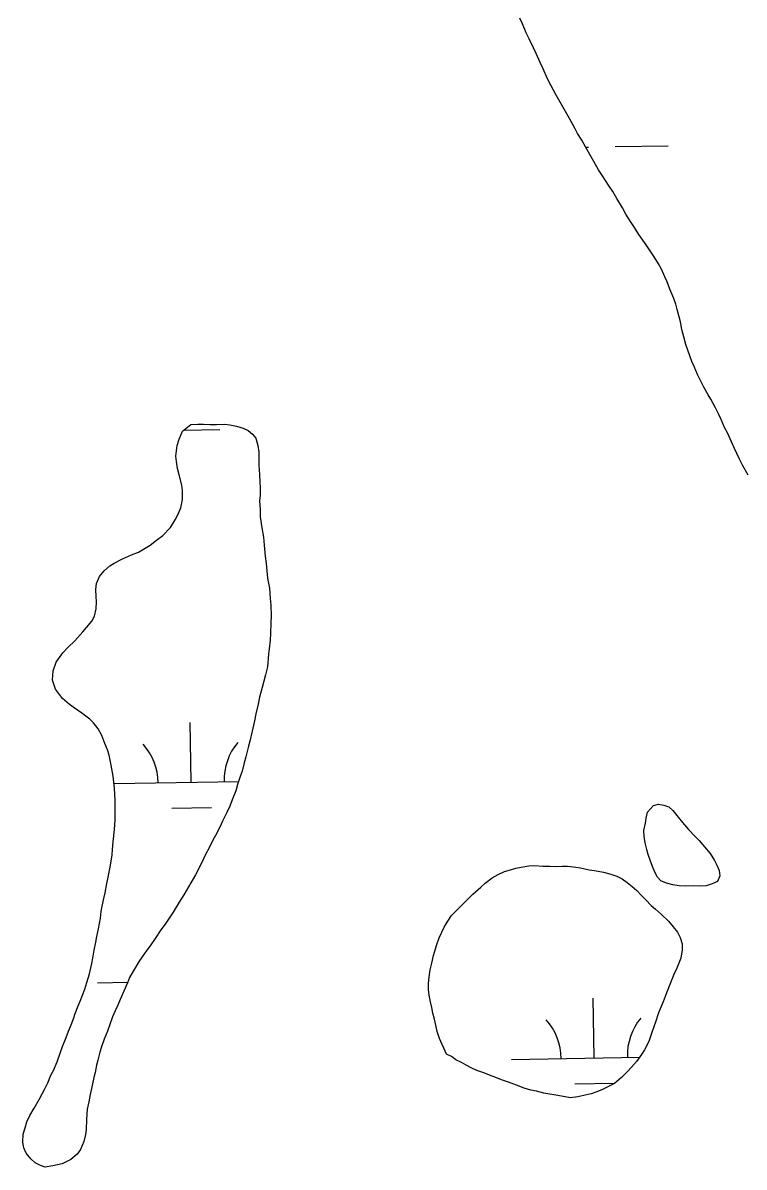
# Model space of a CAD drawing. Extents: x 3925854 to 3964121, y 224593 to 250589.
# Drawn here: x 3931585 to 3932021, y 232687 to 233378 of the extents above; entities that cross this region are included whole.
import ezdxf

# ---------------------------------------------------------------- set-up
doc = ezdxf.new("R2010")
doc.units = 0
doc.layers.add('V-WETL-SWMP', color=7, linetype='Continuous')

msp = doc.modelspace()

# ---------------------------------------------------------------- linework, layer by layer
at = {"layer": 'V-WETL-SWMP'}
for p, q in [((3931886.672, 233377.056), (3931885.185, 233380.601)), ((3931888.969, 233371.672), (3931886.672, 233377.056)), ((3931890.722, 233367.997), (3931888.969, 233371.672)), ((3931893.282, 233362.617), (3931890.722, 233367.997)), ((3931894.9, 233359.204), (3931893.282, 233362.617)), ((3931897.329, 233353.822), (3931894.9, 233359.204)), ((3931899.084, 233349.883), (3931897.329, 233353.822)), ((3931901.783, 233343.845), (3931899.084, 233349.883)), ((3931903.8, 233340.041), (3931901.783, 233343.845)), ((3931907.027, 233334.007), (3931903.8, 233340.041)), ((3931910.25, 233328.369), (3931907.027, 233334.007)), ((3931914.279, 233321.289), (3931910.25, 233328.369)), ((3931916.025, 233318.142), (3931914.279, 233321.289)), ((3931918.445, 233313.683), (3931916.025, 233318.142)), ((3931919.924, 233310.928), (3931918.445, 233313.683)), ((3931922.471, 233306.866), (3931919.924, 233310.928)), ((3931924.753, 233302.933), (3931922.471, 233306.866)), ((3931928.245, 233296.77), (3931924.753, 233302.933)), ((3931924.925, 233302.629), (3931926.641, 233302.661)), ((3931942.639, 233302.951), (3931974.633, 233303.533)), ((3931929.857, 233293.885), (3931928.245, 233296.77)), ((3931932.676, 233289.035), (3931929.857, 233293.885)), ((3931934.956, 233285.365), (3931932.676, 233289.035)), ((3931938.707, 233279.601), (3931934.956, 233285.365)), ((3931941.252, 233275.802), (3931938.707, 233279.601)), ((3931943.669, 233271.607), (3931941.252, 233275.802)), ((3931947.155, 233265.972), (3931943.669, 233271.607)), ((3931949.173, 233262.168), (3931947.155, 233265.972)), ((3931952.257, 233257.188), (3931949.173, 233262.168)), ((3931954.266, 233254.175), (3931952.257, 233257.188)), ((3931956.946, 233249.983), (3931954.266, 233254.175)), ((3931961.364, 233243.566), (3931956.946, 233249.983)), ((3931964.308, 233239.376), (3931961.364, 233243.566)), ((3931966.184, 233236.493), (3931964.308, 233239.376)), ((3931968.866, 233232.169), (3931966.184, 233236.493)), ((3931970.613, 233229.022), (3931968.866, 233232.169)), ((3931972.771, 233224.296), (3931970.613, 233229.022)), ((3931974.121, 233221.277), (3931972.771, 233224.296)), ((3931975.749, 233216.809), (3931974.121, 233221.277)), ((3931978.048, 233211.294), (3931975.749, 233216.809)), ((3931979.271, 233207.746), (3931978.048, 233211.294)), ((3931980.226, 233204.59), (3931979.271, 233207.746)), ((3931981.326, 233200.249), (3931980.226, 233204.59)), ((3931982.149, 233197.093), (3931981.326, 233200.249)), ((3931982.988, 233192.485), (3931982.149, 233197.093)), ((3931984.087, 233188.145), (3931982.988, 233192.485)), ((3931985.323, 233183.41), (3931984.087, 233188.145)), ((3931986.543, 233180.125), (3931985.323, 233183.41)), ((3931988.987, 233173.292), (3931986.543, 233180.125)), ((3931990.338, 233170.141), (3931988.987, 233173.292)), ((3931992.364, 233165.414), (3931990.338, 233170.141)), ((3931993.845, 233162.528), (3931992.364, 233165.414)), ((3931996.268, 233157.673), (3931993.845, 233162.528)), ((3931998.821, 233153.083), (3931996.268, 233157.673)), ((3932000.43, 233150.462), (3931998.821, 233153.083)), ((3932003.385, 233145.217), (3932000.43, 233150.462)), ((3932005.272, 233141.28), (3932003.385, 233145.217)), ((3932006.623, 233138.129), (3932005.272, 233141.28)), ((3931681.927, 233131.682), (3931703.798, 233132.08)), ((3932008.781, 233133.403), (3932006.623, 233138.129)), ((3932010.529, 233130.124), (3932008.781, 233133.403)), ((3932012.96, 233124.61), (3932010.529, 233130.124)), ((3932014.715, 233120.671), (3932012.96, 233124.61)), ((3932017.678, 233114.635), (3932014.715, 233120.671)), ((3932019.696, 233110.7), (3932017.678, 233114.635)), ((3932023.055, 233104.667), (3932019.696, 233110.7)), ((3931686.51, 232919.127), (3931685.856, 232955.121)), ((3931639.94, 232918.28), (3931715.22, 232919.649)), ((3931674.793, 232903.48), (3931698.789, 232903.916)), ((3931629.859, 232798.006), (3931648.185, 232798.339)), ((3931930.048, 232752.714), (3931929.394, 232788.708)), ((3931880.056, 232751.805), (3931957.479, 232753.212)), ((3931918.331, 232737.067), (3931942.327, 232737.503))]:
    msp.add_line(p, q, dxfattribs=at)
for points in [[(3931681.304, 233131.2), (3931686.344, 233135.1), (3931690.496, 233135.45), (3931694.038, 233135.332), (3931697.889, 233135.064), (3931701.891, 233135.105), (3931706.814, 233135.309), (3931709.897, 233134.879), (3931713.907, 233134.15), (3931717.921, 233132.96), (3931721.015, 233131.452), (3931723.5, 233129.323), (3931725.526, 233126.88), (3931726.803, 233122.429), (3931727.46, 233118.434), (3931727.339, 233115.2), (3931727.386, 233110.583), (3931727.905, 233105.046), (3931727.954, 233100.275), (3931728.139, 233097.198), (3931728.188, 233092.427), (3931727.915, 233089.038), (3931728.122, 233083.806), (3931728.32, 233079.498), (3931729.313, 233072.735), (3931730.139, 233067.202), (3931730.651, 233062.282), (3931731.335, 233055.67), (3931731.842, 233051.211), (3931732.703, 233042.291), (3931733.842, 233036.3), (3931734.214, 233029.992), (3931734.717, 233025.995), (3931734.782, 233019.685), (3931734.672, 233015.374), (3931734.43, 233008.906), (3931734.317, 233004.903), (3931733.755, 232999.663), (3931733.326, 232996.426), (3931732.634, 232988.877), (3931731.453, 232983.939), (3931729.375, 232976.375), (3931727.896, 232970.51), (3931727.015, 232966.345), (3931725.69, 232960.482), (3931724.809, 232956.317), (3931723.488, 232949.992), (3931722.01, 232943.974), (3931720.972, 232940.115), (3931719.645, 232934.406), (3931718.604, 232930.855), (3931717.269, 232925.915), (3931716.225, 232922.672), (3931714.582, 232917.729), (3931713.544, 232913.871), (3931711.291, 232908.46), (3931709.943, 232904.752), (3931708.136, 232900.885), (3931705.419, 232895.623), (3931703.764, 232891.912), (3931701.197, 232886.96), (3931699.687, 232884.174), (3931697.276, 232879.069), (3931695.462, 232875.818), (3931692.599, 232869.786), (3931689.127, 232863.131), (3931686.405, 232858.331), (3931682.168, 232851.207), (3931679.289, 232846.714), (3931675.657, 232840.673), (3931673.232, 232836.954), (3931670.805, 232833.389), (3931668.223, 232829.976), (3931664.889, 232824.862), (3931661.703, 232820.365), (3931659.729, 232817.728), (3931656.845, 232813.697), (3931655.025, 232811.061), (3931651.546, 232805.022), (3931649.277, 232801.151), (3931648.077, 232798.06), (3931645.82, 232792.957), (3931643.564, 232787.854), (3931642.213, 232784.454), (3931640.555, 232781.05), (3931639.052, 232777.495), (3931637.104, 232772.241), (3931635.908, 232768.842), (3931633.957, 232763.897), (3931632.31, 232759.416), (3931631.266, 232756.172), (3931630.085, 232751.235), (3931629.345, 232748.302), (3931628.467, 232743.829), (3931627.727, 232740.897), (3931626.41, 232734.264), (3931625.524, 232730.561), (3931624.8, 232726.09), (3931623.613, 232721.767), (3931623.37, 232715.454), (3931623.124, 232709.448)], [(3931665.661, 233065.311), (3931669.327, 233068.119), (3931674.049, 233072.939), (3931676.927, 233077.587), (3931678.434, 233080.681), (3931680.239, 233084.855), (3931681.264, 233089.946), (3931681.363, 233095.334), (3931680.868, 233098.562), (3931679.266, 233104.703), (3931678.303, 233108.541), (3931677.643, 233112.844), (3931677.302, 233116.073), (3931678.161, 233122.393), (3931679.198, 233126.406), (3931681.304, 233131.2)], [(3931623.124, 232709.448), (3931622.693, 232706.365), (3931621.658, 232702.198), (3931619.706, 232697.406), (3931617.734, 232694.615), (3931613.919, 232691.344), (3931608.559, 232688.672), (3931603.029, 232687.538), (3931598.419, 232686.721), (3931595.485, 232687.615), (3931592.39, 232689.276), (3931589.748, 232691.712), (3931586.787, 232695.222), (3931585.523, 232698.442), (3931584.873, 232701.822), (3931585.132, 232706.596), (3931586.17, 232710.455), (3931587.363, 232714.162), (3931589.018, 232717.873), (3931591.743, 232722.365), (3931594.614, 232727.628), (3931596.428, 232730.879), (3931597.939, 232733.665), (3931599.899, 232737.688), (3931601.854, 232742.172), (3931603.363, 232745.112), (3931605.618, 232750.368), (3931607.561, 232756.084), (3931608.758, 232759.482), (3931611.011, 232764.893), (3931612.357, 232768.755), (3931613.559, 232771.692), (3931615.36, 232776.175), (3931616.556, 232779.573), (3931618.358, 232784.056), (3931619.559, 232786.993), (3931622.257, 232794.101), (3931623.601, 232798.117), (3931625.086, 232803.52), (3931626.562, 232809.692), (3931627.144, 232812.931), (3931627.865, 232817.71), (3931628.892, 232822.646), (3931629.629, 232825.887), (3931630.505, 232830.514), (3931631.67, 232836.991), (3931632.243, 232841.153), (3931632.827, 232844.237), (3931633.702, 232849.018), (3931634.591, 232852.414), (3931635.611, 232857.966), (3931636.496, 232861.823), (3931637.367, 232866.912), (3931637.948, 232870.304), (3931638.821, 232875.239), (3931639.096, 232878.474), (3931639.51, 232883.096), (3931640.203, 232890.646), (3931640.606, 232896.346), (3931640.686, 232903.581), (3931640.639, 232908.199), (3931640.255, 232915.583), (3931639.412, 232922.81), (3931638.267, 232929.417), (3931636.974, 232935.407), (3931636.016, 232938.784), (3931634.437, 232942.616), (3931632.541, 232947.368), (3931630.346, 232951.348), (3931627.537, 232955.014), (3931625.361, 232957.146), (3931620.551, 232960.792), (3931615.899, 232964.13), (3931612.954, 232966.101), (3931608.761, 232969.753), (3931604.547, 232975.405), (3931602.799, 232980.775), (3931603.204, 232986.321), (3931604.996, 232991.727), (3931608.941, 232997.308), (3931611.988, 233000.418), (3931616.255, 233004.618), (3931621.126, 233009.902), (3931623.408, 233012.542), (3931626.447, 233016.421), (3931628.109, 233019.517), (3931629.142, 233023.837), (3931629.406, 233028.15), (3931629.067, 233031.225), (3931629.022, 233035.535), (3931629.448, 233039.08), (3931631.097, 233043.407), (3931633.987, 233046.823), (3931637.343, 233049.782), (3931639.944, 233051.348), (3931645.15, 233054.018), (3931650.513, 233056.382), (3931654.806, 233058.119), (3931657.713, 233059.842), (3931661.689, 233062.346), (3931665.661, 233065.311)], [(3931840.779, 232754.93), (3931836.526, 232764.43), (3931835.098, 232768.572), (3931834.289, 232772.412), (3931833.481, 232776.098), (3931832.522, 232779.628), (3931831.87, 232783.162), (3931831.22, 232786.542), (3931830.409, 232790.536), (3931829.913, 232793.917), (3931829.878, 232797.303), (3931830.296, 232801.618), (3931830.869, 232805.78), (3931831.904, 232809.947), (3931832.934, 232814.575), (3931834.869, 232821.06), (3931836.365, 232825.231), (3931839.379, 232831.573), (3931841.194, 232834.671), (3931843.77, 232838.699), (3931846.209, 232841.033), (3931850.475, 232845.387), (3931853.218, 232848.032), (3931856.722, 232851.608), (3931861.451, 232855.813), (3931864.198, 232858.15), (3931868.32, 232861.424), (3931871.994, 232863.463), (3931875.824, 232865.196), (3931879.353, 232866.309), (3931882.73, 232867.267), (3931885.802, 232867.915), (3931890.567, 232868.579), (3931893.952, 232868.768), (3931899.034, 232868.512), (3931903.191, 232868.4), (3931907.041, 232868.286), (3931910.733, 232868.478), (3931913.812, 232868.509), (3931917.51, 232868.085), (3931921.672, 232867.512), (3931926.918, 232866.334), (3931930.155, 232865.906), (3931935.553, 232864.883), (3931940.029, 232863.698), (3931943.737, 232862.35), (3931946.831, 232860.843), (3931949.933, 232858.565), (3931953.037, 232856.134), (3931955.679, 232853.698), (3931958.323, 232850.955), (3931961.124, 232848.059), (3931964.391, 232844.705), (3931967.031, 232842.424), (3931970.604, 232839.228), (3931974.801, 232835.268), (3931977.76, 232831.912), (3931980.257, 232828.551), (3931981.983, 232825.336), (3931983.1, 232821.499), (3931983.136, 232817.959), (3931982.265, 232812.871), (3931980.017, 232806.844), (3931978.21, 232802.978), (3931975.655, 232796.948), (3931973.557, 232791.385), (3931971.76, 232786.441), (3931970.557, 232783.658), (3931968.903, 232779.793), (3931967.113, 232774.233), (3931965.017, 232768.516), (3931962.923, 232762.491), (3931960.357, 232757.539), (3931958.538, 232754.75), (3931955.656, 232750.564), (3931952.613, 232747.146), (3931950.177, 232744.505), (3931946.519, 232740.927), (3931942.247, 232737.189), (3931938.264, 232735.301), (3931935.05, 232733.575), (3931931.678, 232732.155), (3931928.149, 232731.041), (3931924.618, 232730.081), (3931920.164, 232729.112), (3931915.705, 232728.605), (3931910.309, 232729.473), (3931906.761, 232730.206), (3931899.668, 232731.365), (3931895.192, 232732.551), (3931891.799, 232733.132), (3931887.631, 232734.321), (3931882.995, 232736.121), (3931878.204, 232737.919), (3931874.033, 232739.415), (3931870.633, 232740.766), (3931866.769, 232742.266), (3931863.369, 232743.616), (3931859.043, 232745.111), (3931856.105, 232746.467), (3931852.7, 232748.279)], [(3931852.7, 232748.279), (3931849.912, 232749.944), (3931846.51, 232751.448), (3931843.873, 232753.422), (3931840.779, 232754.93)]]:
    msp.add_lwpolyline(points, dxfattribs=at)
msp.add_lwpolyline([(3931961.388, 232897.473), (3931962.275, 232901.023), (3931965.928, 232905.062), (3931968.845, 232905.862), (3931972.083, 232905.279), (3931975.173, 232904.233), (3931977.503, 232902.102), (3931980.776, 232898.133), (3931983.428, 232894.774), (3931987.01, 232890.655), (3931991.056, 232886.386), (3931993.39, 232883.947), (3931996.662, 232880.132), (3932000.089, 232876.165), (3932002.749, 232871.882), (3932004.009, 232869.124), (3932005.429, 232865.752), (3932005.922, 232862.679), (3932004.573, 232859.124), (3932001.201, 232857.705), (3931997.672, 232856.591), (3931993.518, 232856.394), (3931989.823, 232856.511), (3931985.205, 232856.463), (3931981.356, 232856.578), (3931977.501, 232857.154), (3931973.643, 232858.192), (3931970.242, 232859.543), (3931968.218, 232861.831), (3931966.649, 232864.74), (3931965.227, 232868.266), (3931963.803, 232872.099), (3931962.691, 232875.474), (3931961.736, 232878.543), (3931960.771, 232882.536), (3931960.268, 232886.533), (3931960.078, 232890.071), (3931960.958, 232894.39)], close=True, dxfattribs=at)
for centre, start, end in [((3931631.268, 232918.597), 0.269879, 41.813537), ((3931741.736, 232920.606), 140.269876, 181.813534), ((3931874.806, 232752.184), 0.269879, 41.813537), ((3931985.273, 232754.193), 140.269876, 181.813534)]:
    msp.add_arc(centre, 35.246, start, end, dxfattribs=at)

doc.saveas('drawing.dxf')
